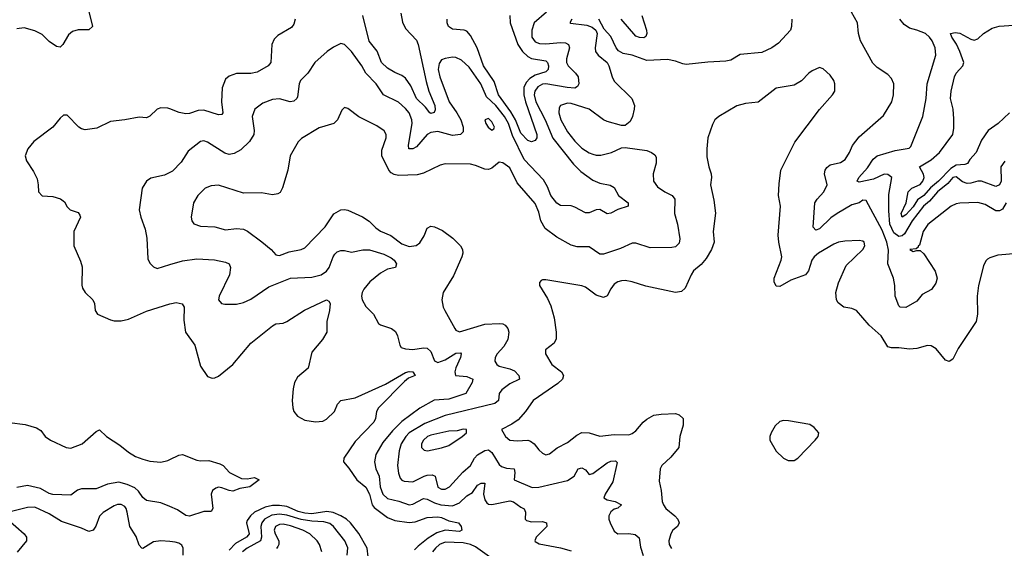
# Model space of a CAD drawing. Header units: inches. Extents: x 1694797 to 1849917, y 907313 to 1017959.
# Tile 701 of 834: x 1829166 to 1834637, y 961589 to 964527. Entities that reach past the tile are written whole.
import ezdxf

# ---------------------------------------------------------------- set-up
doc = ezdxf.new("R2010")
doc.units = ezdxf.units.IN
doc.header["$MEASUREMENT"] = 0
doc.layers.add('B8926', color=7, linetype='Continuous')
doc.layers.add('B8936', color=7, linetype='Continuous')

msp = doc.modelspace()

# ---------------------------------------------------------------- linework, layer by layer
at = {"layer": 'B8926', "color": 5}
for points, elevation in [([(1829545.2, 964594.8), (1829570.4, 964490), (1829550, 964471.2), (1829490, 964471.3), (1829459, 964461), (1829436.6, 964443.4), (1829404.9, 964390), (1829390, 964375.1), (1829370, 964378), (1829330, 964405.9), (1829290, 964445.2), (1829250, 964466.3), (1829190, 964482), (1829150, 964476.4)], 580), ([(1830000, 964032), (1829990, 964035.9), (1829950, 964037.4), (1829929.4, 964030.6), (1829890, 963991.2), (1829870, 963982), (1829830, 963986.4), (1829750.1, 963969.9), (1829670, 963961.4), (1829595.1, 963924.9), (1829530, 963915.3), (1829510, 963919.9), (1829494.2, 963930), (1829430, 963997.4), (1829410, 963996.9), (1829390, 963979.6), (1829349.4, 963930.6), (1829245.3, 963850), (1829210.4, 963810), (1829197.1, 963770), (1829202.9, 963742.9), (1829242.8, 963682.8), (1829262.4, 963642.4), (1829269, 963610), (1829270.4, 963570), (1829290, 963547.4), (1829350, 963544.7), (1829391.9, 963531.9), (1829414.6, 963514.6), (1829430, 963487.3), (1829447.3, 963470), (1829490, 963454.9), (1829500.9, 963440.9), (1829504.4, 963430), (1829466.8, 963350), (1829466.7, 963270), (1829504.4, 963184.4), (1829512.7, 963152.7), (1829511.6, 963051.6), (1829515.4, 963035.4), (1829530.2, 963010.2), (1829572.7, 962970), (1829581.3, 962950), (1829586, 962910), (1829599.1, 962890), (1829670, 962859.2), (1829690, 962854), (1829730, 962853), (1829770, 962862.9), (1829870, 962907.3), (1830000, 962947.2)], 620), ([(1830000, 963678.4), (1829970, 963663.1), (1829894.3, 963645.7), (1829870, 963629.3), (1829846, 963590), (1829830.3, 963470), (1829838.7, 963430), (1829863, 963363), (1829873.3, 963313.3), (1829878.7, 963198.7), (1829890, 963174.8), (1829910, 963154), (1829930, 963144.9), (1830000, 963165.8)], 640), ([(1829110, 962288.4), (1829196.5, 962276.5), (1829259.3, 962259.3), (1829283.2, 962243.2), (1829307, 962210), (1829337.3, 962190), (1829424.7, 962150), (1829450, 962145.5), (1829512.2, 962170), (1829590, 962238), (1829610, 962248.4), (1829648.4, 962210), (1829722.7, 962162.7), (1829770, 962124), (1829810, 962099.7), (1829850, 962084.7), (1829890, 962073.8), (1829950, 962067.2), (1829990, 962076.8), (1830000, 962081.7)], 580), ([(1830000, 961820.5), (1829950, 961841.3), (1829870, 961854.2), (1829850, 961871.2), (1829826.1, 961906.1), (1829804.9, 961924.9), (1829763.9, 961943.9), (1829716.7, 961956.7), (1829654.8, 961945.2), (1829590, 961919.8), (1829510, 961920.2), (1829488, 961912), (1829450, 961884.1), (1829350, 961887.6), (1829330, 961893.7), (1829281.6, 961921.6), (1829210, 961938.6), (1829150, 961927.5)], 580), ([(1830000, 961625.9), (1829950, 961630.6), (1829910, 961624.2), (1829850, 961587.3), (1829844, 961590), (1829830, 961606.3), (1829813.9, 961653.9), (1829777.1, 961710), (1829763.9, 961790), (1829756.7, 961810), (1829750, 961820.7), (1829730, 961832.7), (1829710, 961832.4), (1829690, 961824.2), (1829630, 961787.2), (1829610, 961768.5), (1829588.3, 961711.7), (1829574.6, 961690), (1829550, 961682.1), (1829510, 961701.1), (1829398.7, 961738.7), (1829330, 961781.1), (1829250, 961816.7), (1829210, 961816.4), (1829106.3, 961790)], 620), ([(1829098, 961750), (1829190.1, 961670.1), (1829203.2, 961650), (1829203.9, 961630), (1829151.8, 961568.2)], 620)]:
    msp.add_lwpolyline(points, dxfattribs=dict(at, elevation=elevation))
at = {"layer": 'B8936', "color": 5}
for points, elevation in [([(1832093.4, 964570), (1832025.5, 964510), (1832010.8, 964470), (1832011, 964430), (1832030, 964403.8), (1832054.4, 964394.4), (1832090, 964393), (1832170, 964400.9), (1832198.1, 964398.1), (1832215.9, 964390), (1832221, 964370), (1832205.1, 964310), (1832204.8, 964290), (1832213.1, 964270), (1832254.7, 964230), (1832269.3, 964210), (1832272.7, 964170), (1832264.9, 964155.1), (1832250, 964147.5), (1832207.3, 964150), (1832090, 964170.5), (1832070, 964168.6), (1832045.3, 964154.7), (1832028.3, 964130), (1832025.1, 964110), (1832033, 964070), (1832084.8, 963970), (1832128.3, 963868.3), (1832243.5, 963723.5), (1832283.6, 963683.6), (1832350, 963634.8), (1832390, 963619.2), (1832447, 963607), (1832470, 963594.3), (1832493.1, 963550), (1832546.7, 963510), (1832547.7, 963490), (1832488.6, 963471.4), (1832450, 963451), (1832430, 963448), (1832390, 963472.8), (1832370, 963471.2), (1832330, 963453.8), (1832310, 963454), (1832250, 963485.3), (1832230, 963492), (1832170, 963495.4), (1832150, 963508.3), (1832117.3, 963550), (1832098.9, 963598.9), (1832076.7, 963636.7), (1831968.7, 963750), (1831904.5, 963884.5), (1831882.7, 963950), (1831860.4, 963990), (1831812.3, 964050), (1831759, 964099), (1831728.6, 964170), (1831663.2, 964263.2), (1831621.5, 964301.5), (1831590, 964317.4), (1831570, 964319.4), (1831530, 964312.4), (1831510, 964303.5), (1831496.3, 964283.7), (1831491.8, 964250), (1831500.1, 964210), (1831552.3, 964070), (1831595.3, 964010), (1831616.4, 963970), (1831630.1, 963929.9), (1831630, 963904.2), (1831614.4, 963890), (1831570, 963883.4), (1831490, 963905.9), (1831450, 963900.8), (1831430, 963889.9), (1831370, 963821.4), (1831350, 963808.7), (1831328.8, 963808.8), (1831326, 963830), (1831347.1, 963950), (1831345.6, 963970), (1831330, 964009.7), (1831310, 964034.5), (1831270, 964068.8), (1831187.8, 964110), (1831146.2, 964170), (1831089.8, 964230), (1831067.8, 964270), (1831010, 964349.7), (1830970, 964389.6), (1830950, 964395.1), (1830910, 964375.1), (1830874.4, 964350), (1830806.5, 964290), (1830767.6, 964230), (1830726.9, 964190), (1830719.2, 964170), (1830710, 964099), (1830706.4, 964090), (1830690, 964075.1), (1830668.7, 964071.3), (1830610, 964088.1), (1830570, 964084), (1830517.1, 964062.9), (1830472.9, 964030), (1830457.8, 963990), (1830469.2, 963910.8), (1830466.4, 963890), (1830442.7, 963850), (1830395.6, 963804.4), (1830357.2, 963782.8), (1830330, 963778.1), (1830305.4, 963785.4), (1830210, 963846.2), (1830190, 963854.2), (1830170, 963850.8), (1830102.8, 963797.2), (1830064, 963736), (1830014.4, 963685.6), (1830000, 963678.4)], 640), ([(1830696.1, 964530), (1830690, 964502.7), (1830676.4, 964483.6), (1830600.8, 964439.2), (1830580.2, 964419.8), (1830567.6, 964390), (1830561.5, 964290), (1830547, 964270), (1830485, 964235), (1830450, 964228.4), (1830370, 964228.7), (1830330, 964213.5), (1830310, 964196.9), (1830291, 964149), (1830287.2, 964070), (1830294.7, 964010), (1830290, 964000.7), (1830270, 963997.8), (1830190, 964025.2), (1830157.3, 964022.7), (1830110, 964005), (1830090, 964004.1), (1830051.9, 964011.9), (1830000, 964032)], 620), ([(1832233, 964530), (1832223, 964510), (1832227.4, 964507.4), (1832316.6, 964496.6), (1832346.5, 964486.5), (1832366.7, 964470), (1832374, 964450), (1832363.6, 964370), (1832365.7, 964350), (1832380.4, 964330), (1832430.2, 964290.2), (1832440.3, 964270), (1832457.4, 964210), (1832470, 964186), (1832566.4, 964090), (1832581.3, 964050), (1832579.5, 964030), (1832570.4, 963990), (1832557.8, 963962.3), (1832530, 963939.6), (1832510, 963938.7), (1832430, 963961), (1832410, 963970.9), (1832330.5, 964030.5), (1832230, 964060.9), (1832210, 964062.6), (1832170.7, 964050), (1832163.2, 964036.8), (1832162, 964010), (1832172.9, 963970), (1832210, 963903.6), (1832250, 963852.9), (1832290, 963812.9), (1832330, 963787.2), (1832350, 963779.5), (1832370, 963773.7), (1832394.6, 963774.6), (1832454, 963790), (1832510, 963814.4), (1832530, 963817.6), (1832650, 963799.5), (1832677.3, 963790), (1832695.8, 963775.8), (1832702.3, 963762.3), (1832703.1, 963730), (1832686.7, 963670), (1832687.1, 963630), (1832710, 963599), (1832750, 963571.2), (1832792.2, 963550), (1832807.1, 963530), (1832803.8, 963450), (1832821.8, 963390), (1832833.6, 963310), (1832830, 963285.2), (1832810, 963265.6), (1832790, 963261.3), (1832670, 963258.7), (1832590, 963285.1), (1832570, 963285.3), (1832504.2, 963255.8), (1832410, 963224.4), (1832390, 963224.2), (1832330, 963264.2), (1832264, 963264), (1832230, 963273.5), (1832150, 963318), (1832086, 963366), (1832061.5, 963410), (1832050, 963457), (1832030, 963506), (1831930, 963619.6), (1831890, 963704.2), (1831850, 963732.3), (1831830, 963736), (1831790, 963701.3), (1831770, 963693.7), (1831750, 963695.6), (1831697.7, 963717.7), (1831670, 963723.5), (1831530, 963725.8), (1831501.8, 963718.1), (1831410, 963674.2), (1831374.5, 963665.5), (1831270, 963661.7), (1831246.3, 963666.3), (1831230, 963675.2), (1831216.9, 963690), (1831178.2, 963770), (1831178.1, 963801.9), (1831203.1, 963870), (1831203.1, 963890), (1831191.5, 963910), (1831150, 963938), (1831050, 963986.9), (1830990, 964033.3), (1830970, 964039.3), (1830956.4, 964023.6), (1830932.4, 963970), (1830910.7, 963950), (1830830, 963926.6), (1830732.4, 963867.6), (1830712.4, 963847.6), (1830669.1, 963770), (1830655.8, 963690), (1830627.1, 963592.9), (1830612.6, 963567.4), (1830600.7, 963559.3), (1830570, 963554.6), (1830510, 963564.5), (1830410, 963563.9), (1830270, 963608), (1830230, 963603.2), (1830197, 963590), (1830156, 963550), (1830131.7, 963510), (1830119, 963430), (1830121.7, 963410), (1830133.5, 963393.5), (1830170, 963379.2), (1830250, 963375.5), (1830310, 963359.2), (1830370, 963367.5), (1830410, 963363.8), (1830432.5, 963352.5), (1830512.1, 963292.1), (1830562.4, 963250), (1830590, 963220.5), (1830598, 963218), (1830610, 963215.8), (1830663.7, 963236.3), (1830730, 963250.2), (1830750, 963258.8), (1830863.8, 963376.2), (1830911.9, 963448.1), (1830949.9, 963470.2), (1830970, 963472.4), (1830990, 963469), (1831070, 963431), (1831106.9, 963406.9), (1831145, 963370), (1831170, 963352.7), (1831227.8, 963327.8), (1831290, 963282), (1831330, 963267.1), (1831368.3, 963271.7), (1831390, 963286.7), (1831414.3, 963325.7), (1831430.7, 963369.3), (1831450, 963379.3), (1831470, 963376.8), (1831515.1, 963355.1), (1831573.5, 963313.5), (1831615, 963270), (1831625.8, 963250), (1831627.6, 963230), (1831623.1, 963210), (1831577.1, 963102.9), (1831519.3, 963010), (1831512.2, 962970), (1831518.7, 962930), (1831527.6, 962910), (1831583.2, 962810), (1831590, 962801.1), (1831610, 962792.6), (1831750, 962834.6), (1831830, 962839.3), (1831850, 962837.6), (1831863.1, 962830), (1831877.8, 962810), (1831883.2, 962790), (1831879, 962750), (1831855.3, 962710), (1831818.3, 962670), (1831807.8, 962650), (1831806.5, 962630), (1831817.4, 962610), (1831830, 962601.6), (1831890, 962587.1), (1831914.7, 962574.7), (1831938.8, 962550), (1831943.6, 962530), (1831890, 962502.4), (1831845.8, 962470), (1831829.4, 962450), (1831827.3, 962410), (1831806.1, 962393.9), (1831530, 962326.4), (1831417.9, 962282.1), (1831330.6, 962230), (1831311, 962210), (1831286.1, 962170), (1831274.1, 962130), (1831264.8, 962050), (1831270, 962007.3), (1831279.6, 961979.6), (1831288.4, 961968.4), (1831302.9, 961962.8), (1831350, 961958), (1831413, 961990), (1831430, 961996), (1831457, 961997), (1831473.6, 961990), (1831488.7, 961928.7), (1831510, 961917.5), (1831530, 961917.5), (1831554.5, 961930), (1831627.6, 962012.4), (1831671.6, 962048.4), (1831693.2, 962090), (1831710, 962107.8), (1831750, 962133.3), (1831770, 962135.8), (1831790, 962121.2), (1831830, 962054.7), (1831843.5, 962043.5), (1831870, 962034.4), (1831914, 962030), (1831917.7, 962010), (1831913.6, 961970), (1832012.7, 961927.3), (1832050, 961928.7), (1832210, 961965.8), (1832247.7, 961990), (1832270, 962030.2), (1832290, 962035.9), (1832310, 962024.9), (1832330, 961999.7), (1832350, 962004.7), (1832430, 962064), (1832450, 962073.5), (1832475.9, 962075.9), (1832485.2, 962065.2), (1832462.3, 961957.7), (1832419.1, 961890), (1832412.2, 961870), (1832430, 961858.5), (1832474.8, 961850), (1832510.3, 961830), (1832490, 961812), (1832470, 961805.7), (1832450, 961791.1), (1832439.5, 961770), (1832439.3, 961750), (1832446, 961730), (1832470, 961684.9), (1832490.3, 961670.3), (1832550, 961671.3), (1832585.4, 961665.4), (1832607.5, 961647.5), (1832614.9, 961594.9), (1832630.2, 961549.8)], 660), ([(1831284.4, 964564.4), (1831293.4, 964513.4), (1831310, 964478.6), (1831370, 964413.8), (1831380.7, 964390), (1831424, 964184), (1831439, 964130), (1831473, 964050), (1831474.4, 964025.6), (1831469, 964011), (1831450, 964006), (1831444.4, 964010), (1831420.5, 964040.5), (1831371, 964090), (1831339.1, 964159.1), (1831310, 964202.2), (1831290, 964216.9), (1831250, 964233), (1831210, 964257.2), (1831175.8, 964290), (1831151.7, 964351.7), (1831107.5, 964407.5), (1831072.1, 964550)], 620), ([(1831889.2, 964550), (1831891.6, 964510), (1831934.4, 964390), (1831960.1, 964350), (1831990, 964321.9), (1832010, 964311.3), (1832090, 964298), (1832098.6, 964290), (1832104.1, 964270), (1832101.9, 964250), (1832090, 964238.1), (1832030, 964218.2), (1831999.9, 964200.1), (1831980.9, 964179.1), (1831966.9, 964150), (1831967.1, 964110), (1831976.9, 964070), (1832039.5, 963890), (1832038.6, 963870), (1832030, 963855.6), (1832010, 963848.7), (1831990, 963856.6), (1831950, 963896), (1831920.3, 963970), (1831895.1, 964015.1), (1831826.1, 964110), (1831802.9, 964182.9), (1831743, 964270), (1831708.4, 964370), (1831670, 964439.2), (1831650, 964462.7), (1831636.1, 964470), (1831570, 964475.1), (1831548, 964490), (1831541.3, 964510), (1831541.3, 964530)], 620), ([(1833455.8, 964530), (1833454, 964490), (1833448.2, 964470), (1833382.7, 964397.3), (1833345.3, 964370), (1833290, 964345.6), (1833170, 964333), (1833116.9, 964303.1), (1833090, 964296.8), (1832990, 964292.1), (1832870, 964278.7), (1832850, 964281.6), (1832810, 964297.6), (1832765.6, 964305.6), (1832650, 964301.2), (1832570, 964329.8), (1832519.9, 964339.9), (1832493.9, 964353.9), (1832481, 964370), (1832450, 964433.3), (1832414.3, 964474.3), (1832383.5, 964530)], 660), ([(1832623.4, 964550), (1832649.3, 964470), (1832650.2, 964450), (1832645.2, 964434.8), (1832633.8, 964426.2), (1832610, 964427.5), (1832590, 964436.2), (1832507.8, 964530)], 640), ([(1834647.8, 963510), (1834626.1, 963473.9), (1834610, 963464.4), (1834590, 963465.7), (1834530, 963499.6), (1834490, 963510.9), (1834390, 963508.2), (1834370, 963504.2), (1834342, 963490), (1834211.2, 963388.8), (1834186.6, 963350), (1834165.8, 963274.1), (1834158.8, 963270), (1834158, 963262), (1834147.1, 963252.9), (1834112, 963250), (1834130, 963238), (1834150, 963244.7), (1834170, 963244.7), (1834190, 963226), (1834252.9, 963130), (1834263.7, 963090), (1834257.2, 963062.8), (1834232.7, 963027.3), (1834180.6, 962999.4), (1834150, 962963.6), (1834090, 962928), (1834059, 962930), (1834050, 962936), (1834029.6, 962990), (1834028, 963050), (1834021.3, 963090), (1833989.8, 963170), (1833993.5, 963246.5), (1833983.3, 963290), (1833957.7, 963357.7), (1833870, 963522.9), (1833850, 963524.4), (1833830.4, 963510), (1833790, 963497.3), (1833708.4, 963450), (1833673.9, 963426.1), (1833610, 963364.4), (1833590, 963356.9), (1833574, 963374), (1833584.3, 963510), (1833596.2, 963530), (1833634.5, 963570), (1833652.5, 963610), (1833638, 963670), (1833641.5, 963690), (1833650, 963705.7), (1833670, 963720.2), (1833727.1, 963732.9), (1833752.1, 963750), (1833777.4, 963790), (1833792.8, 963827.2), (1833830, 963875.5), (1833964.7, 963995.3), (1834011.1, 964070), (1834021.1, 964110), (1834023.5, 964170), (1834010, 964200.9), (1833990, 964222.4), (1833930, 964262.4), (1833906, 964286), (1833838.5, 964410), (1833827.2, 964450), (1833820.4, 964510), (1833787.8, 964570)], 660), ([(1834639.1, 963740.9), (1834617.8, 963710), (1834619.8, 963630), (1834610, 963609.8), (1834590, 963599.4), (1834510, 963629.3), (1834489.7, 963630.3), (1834450, 963618.3), (1834430, 963617), (1834405.4, 963625.4), (1834370, 963654.5), (1834350, 963649.9), (1834322.3, 963617.7), (1834265.9, 963570), (1834222.1, 963517.9), (1834188, 963490), (1834124, 963410), (1834082.9, 963337.1), (1834070, 963326.2), (1834050, 963321.4), (1834022.6, 963342.6), (1834000.4, 963390), (1833994.7, 963465.3), (1833994.8, 963554.8), (1834011, 963650), (1833990, 963666.6), (1833970, 963668.4), (1833910, 963640.4), (1833830, 963623.8), (1833818.7, 963630), (1833828.2, 963650), (1833875.9, 963704.1), (1833908.5, 963751.5), (1833929.8, 963770), (1834030, 963801), (1834107.6, 963812.4), (1834118.3, 963821.7), (1834184.2, 963990), (1834202.1, 964090), (1834208.8, 964170), (1834256.2, 964330), (1834253.6, 964370), (1834236.8, 964410), (1834221.8, 964430), (1834198.2, 964450), (1834151.5, 964470), (1834110, 964480.7), (1834081.3, 964501.3), (1834056.2, 964530)], 640), ([(1834665.8, 964010), (1834602.3, 963950), (1834547.7, 963912.3), (1834510, 963858.3), (1834480.9, 963790), (1834445, 963750), (1834431.6, 963728.4), (1834417.4, 963722.6), (1834370, 963718), (1834339.2, 963700.8), (1834271.9, 963630), (1834227, 963593), (1834190.4, 963550), (1834154.8, 963525.2), (1834130, 963486.2), (1834090, 963442.5), (1834070, 963429.8), (1834064.6, 963450), (1834091.2, 963508.8), (1834102.2, 963570), (1834123.2, 963590), (1834168.8, 963611.2), (1834184.4, 963630), (1834191.2, 963650), (1834188.2, 963668.2), (1834165.6, 963710), (1834230, 963748.1), (1834277.3, 963790), (1834350.5, 963890), (1834356.5, 963923.5), (1834356.4, 963976.4), (1834352.1, 964030), (1834337.6, 964090), (1834340.9, 964130), (1834359.2, 964210), (1834370, 964230.4), (1834406.6, 964270), (1834412.2, 964290), (1834390.4, 964350), (1834371, 964391), (1834345, 964430), (1834338, 964450), (1834364.3, 964455.7), (1834390, 964452), (1834450, 964418.5), (1834470, 964413.6), (1834490, 964421.1), (1834520.5, 964450), (1834570, 964480.7), (1834609.2, 964490.8), (1834690, 964496.3)], 620), ([(1834710, 963227.3), (1834601.8, 963218.2), (1834555.6, 963204.4), (1834543.7, 963196.3), (1834533.8, 963186.2), (1834521.7, 963158.3), (1834493.8, 963050), (1834486.5, 962990), (1834487, 962890), (1834480.4, 962850), (1834380.4, 962699.6), (1834350, 962639.5), (1834330, 962628.2), (1834310, 962634.7), (1834257.5, 962697.5), (1834230, 962715.3), (1834210, 962715.8), (1834150, 962699.8), (1834110, 962695.6), (1834050, 962704.1), (1834010, 962703.8), (1833990, 962709.7), (1833952.9, 962770), (1833886, 962830), (1833814.7, 962910), (1833790, 962921.7), (1833745.2, 962930), (1833713.5, 962953.5), (1833705.1, 962970), (1833701.5, 963010), (1833715.2, 963064.8), (1833758.9, 963161.1), (1833851.2, 963250), (1833861.6, 963270), (1833858, 963290), (1833850, 963295.6), (1833830, 963299.7), (1833750, 963296.8), (1833714.8, 963290), (1833690, 963279.8), (1833604.2, 963230), (1833581.1, 963210), (1833566.5, 963190), (1833548.9, 963131.1), (1833531.5, 963108.5), (1833450, 963079.7), (1833390, 963043.7), (1833370, 963046.6), (1833357.6, 963070), (1833357.4, 963090), (1833396.1, 963190), (1833399.8, 963210), (1833383.5, 963290), (1833380.3, 963330), (1833393.1, 963490), (1833383.1, 963550), (1833385.6, 963614.4), (1833395.8, 963690), (1833472.7, 963847.3), (1833610, 964028.2), (1833683, 964110), (1833694.3, 964130), (1833695.8, 964170), (1833689.6, 964190), (1833670, 964219.5), (1833630, 964254.5), (1833610, 964260.9), (1833570, 964243.7), (1833550, 964229.4), (1833510, 964187.3), (1833470, 964163.7), (1833370, 964147.6), (1833270, 964069.8), (1833199.3, 964060.7), (1833150, 964047.8), (1833050.7, 963990), (1833029, 963971), (1833014.9, 963945.1), (1832990.3, 963870), (1832983.6, 963810), (1832984.5, 963764.5), (1832994.6, 963710), (1833008.2, 963670), (1833010.4, 963650), (1833004.4, 963610), (1833023.8, 963523.8), (1833032.8, 963452.7), (1833018.3, 963350), (1833024.4, 963290), (1833010.4, 963250.4), (1832980.9, 963199.1), (1832953, 963167), (1832910, 963130.8), (1832896.2, 963110), (1832864.5, 963035.5), (1832843, 963017), (1832810, 963010.7), (1832645.4, 963045.4), (1832570, 963070.8), (1832530, 963076.8), (1832510, 963075.1), (1832489.4, 963070.6), (1832470, 963057.4), (1832450, 963031.6), (1832430, 962991.6), (1832410, 962983.5), (1832370, 962996.8), (1832310, 963039.8), (1832290, 963047.4), (1832090, 963080.7), (1832070, 963081.2), (1832063, 963077), (1832054.4, 963065.6), (1832053.4, 963050), (1832098, 962978), (1832116.8, 962936.8), (1832135.8, 962870), (1832147.1, 962790), (1832146, 962754), (1832136, 962730), (1832088.1, 962691.9), (1832087, 962670), (1832122.8, 962610), (1832177.3, 962570), (1832187.1, 962550), (1832181.8, 962530), (1832155.6, 962504.4), (1832018.5, 962410), (1831976.5, 962350), (1831936.2, 962303.8), (1831900.6, 962279.4), (1831844, 962250), (1831866, 962210), (1831890, 962190.4), (1831930, 962185.5), (1831990, 962190.2), (1832005.1, 962185.1), (1832024.6, 962170), (1832050, 962135.8), (1832070, 962117.6), (1832090, 962108.9), (1832110, 962114), (1832152.4, 962147.6), (1832210, 962177.3), (1832261.3, 962218.7), (1832290, 962232.5), (1832330, 962231.7), (1832390, 962213.2), (1832470, 962222.4), (1832550, 962219.4), (1832570, 962226.4), (1832590, 962241.5), (1832629.9, 962290.1), (1832650, 962307.7), (1832690, 962328.7), (1832730, 962335.1), (1832810, 962337.6), (1832831.1, 962331.1), (1832851.6, 962310), (1832853, 962273), (1832834.4, 962210), (1832829.1, 962150), (1832783.6, 962096.4), (1832734.3, 962050), (1832725.5, 962030), (1832718.3, 961961.7), (1832729.5, 961909.5), (1832735, 961850), (1832743, 961830), (1832756.2, 961810), (1832807, 961770), (1832823, 961750), (1832831, 961730), (1832820.9, 961710), (1832795.3, 961690), (1832783.5, 961670), (1832773, 961630), (1832775.5, 961610), (1832788.2, 961588.2)], 680), ([(1830000, 963165.8), (1830070, 963186.8), (1830150, 963198.2), (1830247.5, 963192.5), (1830310, 963180.2), (1830330.2, 963170.2), (1830337.8, 963150), (1830331.1, 963110), (1830274.6, 962990), (1830270.4, 962970), (1830287.3, 962950), (1830305.8, 962945.8), (1830370, 962946.7), (1830410, 962955.2), (1830450, 962973.2), (1830550, 963041.6), (1830670, 963090.2), (1830790, 963095.2), (1830841.3, 963110), (1830869.8, 963130), (1830885.3, 963150), (1830907.5, 963210), (1830916.5, 963223.5), (1830930, 963236.3), (1830950, 963243.8), (1830970, 963244.2), (1831010, 963234.9), (1831072, 963248), (1831110, 963248), (1831190, 963224.8), (1831230, 963203.8), (1831246.4, 963190), (1831259.3, 963170), (1831254.3, 963150), (1831210, 963139.9), (1831170, 963119.1), (1831111.4, 963070), (1831078.9, 963030), (1831068.7, 963010), (1831065, 962990), (1831069.4, 962969.4), (1831090, 962932.2), (1831131.1, 962891.1), (1831159.3, 962839.3), (1831170.3, 962830.3), (1831231.6, 962811.6), (1831253.5, 962793.5), (1831265.5, 962770), (1831277.5, 962717.5), (1831285.7, 962705.7), (1831310, 962698), (1831350, 962694), (1831410, 962703.2), (1831430, 962701.2), (1831450, 962682), (1831470, 962630.4), (1831490, 962622.2), (1831530, 962637.1), (1831590, 962673), (1831614.8, 962674.8), (1831618.6, 962670), (1831615.6, 962650), (1831588.5, 962591.5), (1831583.2, 962570), (1831587.6, 962550), (1831650, 962544.8), (1831683.1, 962530), (1831680.3, 962510), (1831644.9, 962450), (1831550, 962417.3), (1831468.5, 962411.5), (1831390, 962367.4), (1831290, 962293.7), (1831237.9, 962242.1), (1831183.7, 962176.3), (1831145.2, 962110), (1831137.6, 962070), (1831144, 962030), (1831163.8, 961990), (1831169.3, 961930), (1831183.3, 961890), (1831210, 961865.9), (1831271.8, 961851.8), (1831330, 961831.3), (1831350, 961833.4), (1831410, 961864.9), (1831430, 961862.7), (1831470, 961841.1), (1831506.5, 961830), (1831570, 961824.2), (1831610, 961841.9), (1831650, 961880.7), (1831681.6, 961898.4), (1831710, 961939.7), (1831730, 961951.6), (1831750, 961950.4), (1831742.8, 961890), (1831750, 961858), (1831761, 961841), (1831770, 961834), (1831790, 961832.9), (1831890, 961852.2), (1831910, 961847.6), (1831950, 961817.4), (1831968.7, 961808.7), (1831975.8, 961790), (1831974.4, 961750), (1831982.9, 961742.9), (1832010, 961736.5), (1832070, 961737.5), (1832092.7, 961730), (1832094.9, 961710), (1832035.6, 961650), (1832027.4, 961630), (1832030, 961626.7), (1832053.3, 961613.3), (1832170, 961592.3), (1832230, 961574.2)], 640), ([(1830000, 962947.2), (1830010, 962950.2), (1830034.7, 962954.7), (1830068.5, 962948.5), (1830079.5, 962930), (1830077.4, 962857.4), (1830087.3, 962790), (1830138.9, 962718.9), (1830170, 962602), (1830210, 962543.8), (1830234.6, 962534.6), (1830250, 962535.8), (1830270, 962545.3), (1830349.7, 962610), (1830449.8, 962730), (1830570, 962824.9), (1830590, 962835.8), (1830630, 962840.2), (1830650, 962849), (1830747.9, 962912.1), (1830871, 962970), (1830882.8, 962962.8), (1830890.3, 962950), (1830887.2, 962910), (1830872.7, 962850), (1830872.7, 962790), (1830848.4, 962750), (1830790, 962679.3), (1830768, 962590), (1830710, 962539.7), (1830692.8, 962510), (1830685.1, 962474.9), (1830680.7, 962410), (1830683.2, 962370), (1830690, 962348.9), (1830710, 962322.8), (1830750, 962300.7), (1830810, 962291.2), (1830850, 962295.4), (1830870, 962307.4), (1830914.8, 962350), (1830931.6, 962390), (1830950, 962410.3), (1831030, 962424.6), (1831198, 962502), (1831310, 962566.9), (1831330, 962572.1), (1831350.3, 962570), (1831363.1, 962550), (1831326.2, 962533.8), (1831303.3, 962516.6), (1831160.2, 962370), (1831149.2, 962350), (1831143.2, 962310), (1831133.8, 962290), (1831030, 962183.1), (1830966.7, 962090), (1830964.9, 962070), (1830995, 962035), (1831039.8, 961970), (1831090, 961929.4), (1831109.3, 961890), (1831125.1, 961830), (1831135, 961815), (1831210, 961760.6), (1831250, 961742.8), (1831330, 961731.7), (1831364.1, 961735.9), (1831430, 961759.6), (1831490, 961764.6), (1831510, 961760.3), (1831550, 961742), (1831604.9, 961730), (1831618.6, 961710), (1831623.1, 961690), (1831610, 961683.1), (1831530, 961689.5), (1831484.7, 961675.3), (1831435.2, 961644.8), (1831380.1, 961599.9), (1831359.6, 961580.4)], 620), ([(1830000, 962081.7), (1830050, 962106.1), (1830070, 962109.5), (1830150, 962079.5), (1830170, 962075.1), (1830216.2, 962076.2), (1830278.9, 962058.9), (1830296, 962050), (1830331, 962010), (1830397.6, 961977.6), (1830430, 961975), (1830470, 961982), (1830497.3, 961970), (1830444, 961930), (1830390, 961920.5), (1830350, 961907.3), (1830330, 961909.7), (1830290, 961925.7), (1830270, 961927.9), (1830256.3, 961923.7), (1830237, 961910), (1830230.3, 961890), (1830238.6, 961810), (1830230, 961793.6), (1830190, 961792.6), (1830110, 961768.5), (1830090, 961772.2), (1830042.8, 961802.8), (1830000, 961820.5)], 580), ([(1831102, 961542), (1831097.4, 961590), (1831050.5, 961670.5), (1831005, 961730), (1830982.3, 961750), (1830950, 961769), (1830907.2, 961787.2), (1830873.3, 961793.3), (1830790, 961781.1), (1830750, 961784.5), (1830714, 961794), (1830650, 961820.4), (1830610, 961826.6), (1830570, 961826.1), (1830530, 961818.2), (1830471.3, 961790), (1830447.6, 961770), (1830430, 961743), (1830426.5, 961730), (1830440.6, 961670), (1830436.7, 961663.3), (1830425.6, 961650), (1830364.7, 961615.3), (1830330, 961578.5)], 620), ([(1830985.2, 961550), (1830990, 961591.6), (1830972.5, 961630), (1830909.9, 961709.9), (1830890, 961726.7), (1830856.8, 961736.8), (1830790, 961740.3), (1830730, 961749.5), (1830650, 961773.8), (1830610, 961779.6), (1830566.9, 961773.1), (1830526.9, 961750), (1830512.3, 961730), (1830506, 961710), (1830509.8, 961650), (1830503.4, 961630), (1830430, 961589.6), (1830404.7, 961570)], 640), ([(1830845.5, 961570), (1830831.3, 961610), (1830818.4, 961630), (1830778, 961670), (1830738.3, 961690), (1830670, 961714.1), (1830630, 961722.8), (1830610, 961720.4), (1830588.1, 961710), (1830580.1, 961690), (1830584.6, 961670), (1830606, 961630), (1830606, 961610), (1830600.3, 961599.7), (1830592, 961588)], 660), ([(1830073.9, 961550), (1830075.2, 961590), (1830066.8, 961606.8), (1830050, 961618.2), (1830030, 961623.1), (1830000, 961625.9)], 620), ([(1831790, 961532.3), (1831697.7, 961597.7), (1831670, 961609.8), (1831630, 961619.2), (1831530, 961623.3), (1831499.2, 961610), (1831475.7, 961590), (1831460.6, 961570)], 640)]:
    msp.add_lwpolyline(points, dxfattribs=dict(at, elevation=elevation))
for points, elevation in [([(1831770, 963978), (1831750.8, 963970), (1831755.5, 963950), (1831768.8, 963930), (1831790, 963914), (1831799.6, 963920.4), (1831803.7, 963930), (1831790, 963959.5)], 660), ([(1833410, 962299.1), (1833390, 962294), (1833363.8, 962270), (1833342, 962230), (1833333.4, 962210), (1833333.4, 962190), (1833369.1, 962129.1), (1833410, 962090.6), (1833436.8, 962076.8), (1833470, 962076.3), (1833490, 962090.7), (1833586, 962190), (1833602.7, 962210), (1833606, 962230), (1833580.1, 962260.1), (1833556.6, 962276.6), (1833437.8, 962297.8)], 720), ([(1831630, 962250.7), (1831597.2, 962242.8), (1831550, 962239.8), (1831450, 962218.5), (1831431.7, 962210), (1831410, 962190.7), (1831399.2, 962170), (1831397.8, 962150), (1831413.7, 962133.7), (1831431.5, 962131.5), (1831510, 962146.8), (1831550, 962160.7), (1831624.5, 962210), (1831649.4, 962230), (1831649, 962249)], 680)]:
    msp.add_lwpolyline(points, close=True, dxfattribs=dict(at, elevation=elevation))

doc.saveas('drawing.dxf')
